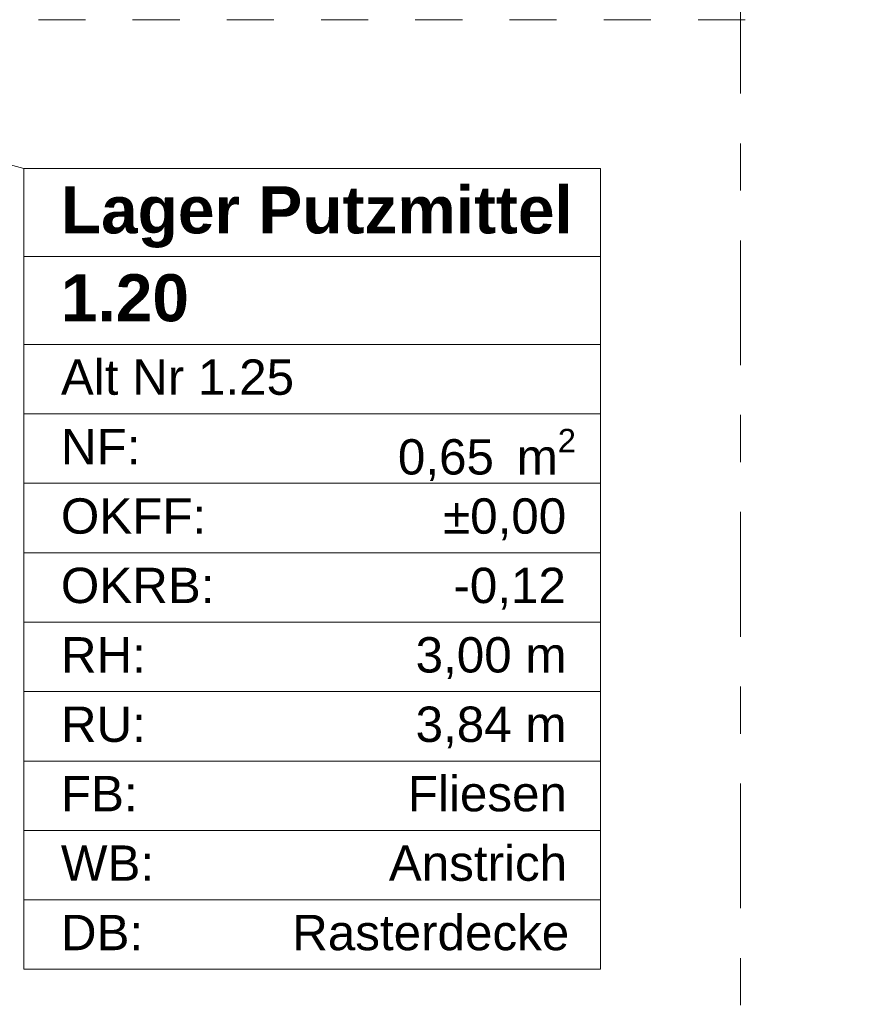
# Model space of a CAD drawing. Header units: metres. Extents: x -3.6 to 84.5, y -11 to 16.8.
# Tile 463 of 656: x 49.4 to 51.2, y 3 to 5.1. Entities that reach past the tile are written whole.
import ezdxf

# ---------------------------------------------------------------- set-up
doc = ezdxf.new("R2010")
doc.units = ezdxf.units.M
doc.header["$MEASUREMENT"] = 0
doc.linetypes.add('Strichlinie doppelt', pattern=[0.546806, 0.264583, -0.105833, 0.070556, -0.105833])
doc.linetypes.add('Untersicht', pattern=[0.1, 0.075, -0.025])
for name, color, linetype in [('152 - Bemaßung_ Beschriftung.Ausbau', 7, 'Continuous'), ('451 - Universal.Achsen Raster', 7, 'Continuous'), ('653 - Abdeckung.TB Verkofferung', 7, 'Continuous'), ('Neubau_401 - Zone.Raum_ Raumbegrenzung_ Whg.', 7, 'Continuous')]:
    doc.layers.add(name, color=color, linetype=linetype)
doc.styles.add('ERSTELLTER_STIL_1', font='txt')
doc.styles.add('ERSTELLTER_STIL_2', font='txt')
doc.dimstyles.new('ERSTELLTER_STIL__3', dxfattribs={"dimtxt": 0.1, "dimasz": 0.0532, "dimexe": 0.18, "dimexo": 0.0625, "dimgap": 0, "dimtad": 1, "dimtih": 1, "dimtoh": 1, "dimzin": 0, "dimdsep": 46, "dimtxsty": 'ERSTELLTER_STIL_2', "dimblk": 'ARROWHEAD_2', "dimblk1": 'ARROWHEAD_2', "dimblk2": 'ARROWHEAD_2', "dimcen": 0.09, "dimse1": 1, "dimse2": 1, "dimclrd": 7, "dimclre": 7, "dimclrt": 7, "dimazin": 0, "dimtfac": 1, "dimtdec": 4, "dimtmove": 0, "dimatfit": 3, "dimfxl": 1, "dimtolj": 1, "dimtzin": 0, "dimarcsym": 0})
doc.dimstyles.new('ERSTELLTER_STIL__5', dxfattribs={"dimtxt": 0.18, "dimasz": 0.00912, "dimexe": 0.18, "dimexo": 0.0625, "dimgap": 0, "dimtad": 0, "dimtih": 1, "dimtoh": 1, "dimdec": 4, "dimzin": 0, "dimdsep": 46, "dimcen": 0.09, "dimadec": 0, "dimazin": 0, "dimtfac": 1, "dimtdec": 4, "dimtmove": 0, "dimatfit": 3, "dimldrblk": 'ARROWHEAD_11', "dimfxl": 1, "dimtolj": 1, "dimtzin": 0, "dimarcsym": 0})

# ---------------------------------------------------------------- blocks, each defined once
blk = doc.blocks.new('ARROWHEAD_11')
at = {"color": 0, "linetype": 'Continuous', "lineweight": 0}
blk.add_line((0, 0), (-1, 0), dxfattribs=at)
at = {"color": 0, "linetype": 'Continuous', "lineweight": 0, "const_width": 0.25, "flags": 128}
blk.add_lwpolyline([(-0.125, 0, 1), (0.125, 0, 1)], format="xyb", close=True, dxfattribs=at)
blk = doc.blocks.new('*D297')
at = {"layer": '152 - Bemaßung_ Beschriftung.Ausbau', "color": 7, "linetype": 'Continuous', "lineweight": 5}
for p, q in [((47.44, -9.1375), (47.44, -9.0325)), ((47.4602, -9.05), (47.4198, -9.12)), ((62.0552, -9.05), (62.0148, -9.12)), ((47.29, -9.085), (47.44, -9.085)), ((47.44, -9.085), (62.035, -9.085))]:
    blk.add_line(p, q, dxfattribs=at)
at = {"layer": '152 - Bemaßung_ Beschriftung.Ausbau', "color": 7, "lineweight": 5, "insert": (54.5415, -9.0844), "char_height": 0.1, "attachment_point": 7, "style": 'ERSTELLTER_STIL_2'}
blk.add_mtext('\\A1;{\\pql;\\fArial|b0|i0|c0|p38;14,59\\fArial|b0|i0|c0|p38;\\A1{\\H.66x;\\S5^  ;}}', dxfattribs=at)
blk = doc.blocks.new('ARROWHEAD_2')
at = {"color": 0, "linetype": 'Continuous', "lineweight": 0}
for p, q in [((-0.378, -0.655), (0.378, 0.655)), ((0, 0), (-1, 0))]:
    blk.add_line(p, q, dxfattribs=at)
blk = doc.blocks.new('*D298')
at = {"layer": '152 - Bemaßung_ Beschriftung.Ausbau', "color": 7, "linetype": 'Continuous', "lineweight": 5}
for p, q in [((62.035, -9.1375), (62.035, -9.0325)), ((62.0552, -9.05), (62.0148, -9.12)), ((62.2952, -9.05), (62.2548, -9.12)), ((47.44, -9.085), (62.035, -9.085)), ((62.035, -9.085), (62.275, -9.085))]:
    blk.add_line(p, q, dxfattribs=at)
at = {"layer": '152 - Bemaßung_ Beschriftung.Ausbau', "color": 7, "lineweight": 5, "insert": (62.0791, -9.065), "char_height": 0.1, "attachment_point": 7, "style": 'ERSTELLTER_STIL_2'}
blk.add_mtext('\\A1;{\\pql;\\fArial|b0|i0|c0|p38;24}', dxfattribs=at)
blk = doc.blocks.new('*D644')
at = {"layer": '152 - Bemaßung_ Beschriftung.Ausbau', "color": 7, "linetype": 'Continuous', "lineweight": 5}
for p, q in [((-0.1448, -10.55), (-0.1852, -10.62)), ((-0.165, -10.6375), (-0.165, -10.5325)), ((62.4048, -10.62), (62.4452, -10.55)), ((62.425, -10.6375), (62.425, -10.5325)), ((-0.1992, -10.585), (-0.165, -10.585)), ((-0.165, -10.585), (62.425, -10.585)), ((62.425, -10.585), (62.4593, -10.585))]:
    blk.add_line(p, q, dxfattribs=at)
at = {"layer": '152 - Bemaßung_ Beschriftung.Ausbau', "color": 7, "lineweight": 5, "insert": (30.959, -10.565), "char_height": 0.1, "attachment_point": 7, "style": 'ERSTELLTER_STIL_2'}
blk.add_mtext('\\A1;{\\pql;\\fArial|b0|i0|c0|p38;62,59}', dxfattribs=at)

msp = doc.modelspace()

# ---------------------------------------------------------------- linework, layer by layer
at = {"layer": '451 - Universal.Achsen Raster', "color": 160, "linetype": 'Strichlinie doppelt', "lineweight": 9, "true_color": 0x3232ff}
msp.add_line((50.93, -10.585), (50.93, 16.355), dxfattribs=at)
at = {"layer": '653 - Abdeckung.TB Verkofferung', "color": 7, "linetype": 'Untersicht', "lineweight": 9}
msp.add_line((47.44, 5.1305), (51.04, 5.1305), dxfattribs=at)
at = {"layer": 'Neubau_401 - Zone.Raum_ Raumbegrenzung_ Whg.', "color": 1, "linetype": 'Continuous', "lineweight": 9}
for p, q in [((49.4091, 4.8146), (46.8802, 5.5193)), ((50.6332, 4.8146), (49.4091, 4.8146)), ((49.4091, 4.8146), (49.4091, 3.1155)), ((49.4091, 4.8146), (50.6332, 4.8146)), ((49.4091, 4.628), (49.4091, 4.8146)), ((50.6332, 3.1155), (50.6332, 4.8146)), ((50.6332, 4.8146), (50.6332, 4.628)), ((50.6332, 4.628), (49.4091, 4.628)), ((49.4091, 4.628), (50.6332, 4.628)), ((49.4091, 4.4414), (49.4091, 4.628)), ((50.6332, 4.628), (50.6332, 4.4414)), ((50.6332, 4.4414), (49.4091, 4.4414)), ((49.4091, 4.4414), (50.6332, 4.4414)), ((49.4091, 4.294), (49.4091, 4.4414)), ((50.6332, 4.4414), (50.6332, 4.294)), ((50.6332, 4.294), (49.4091, 4.294)), ((49.4091, 4.294), (50.6332, 4.294)), ((49.4091, 4.1467), (49.4091, 4.294)), ((50.6332, 4.294), (50.6332, 4.1467)), ((50.6332, 4.1467), (49.4091, 4.1467)), ((49.4091, 4.1467), (50.6332, 4.1467)), ((49.4091, 3.9994), (49.4091, 4.1467)), ((50.6332, 4.1467), (50.6332, 3.9994)), ((50.6332, 3.9994), (49.4091, 3.9994)), ((49.4091, 3.9994), (50.6332, 3.9994)), ((49.4091, 3.8521), (49.4091, 3.9994)), ((50.6332, 3.9994), (50.6332, 3.8521)), ((50.6332, 3.8521), (49.4091, 3.8521)), ((49.4091, 3.8521), (50.6332, 3.8521)), ((49.4091, 3.7048), (49.4091, 3.8521)), ((50.6332, 3.8521), (50.6332, 3.7048)), ((50.6332, 3.7048), (49.4091, 3.7048)), ((49.4091, 3.7048), (50.6332, 3.7048)), ((49.4091, 3.5574), (49.4091, 3.7048)), ((50.6332, 3.7048), (50.6332, 3.5574)), ((50.6332, 3.5574), (49.4091, 3.5574)), ((49.4091, 3.5574), (50.6332, 3.5574)), ((49.4091, 3.4101), (49.4091, 3.5574)), ((50.6332, 3.5574), (50.6332, 3.4101)), ((50.6332, 3.4101), (49.4091, 3.4101)), ((49.4091, 3.4101), (50.6332, 3.4101)), ((49.4091, 3.2628), (49.4091, 3.4101)), ((50.6332, 3.4101), (50.6332, 3.2628)), ((50.6332, 3.2628), (49.4091, 3.2628)), ((49.4091, 3.2628), (50.6332, 3.2628)), ((49.4091, 3.1155), (49.4091, 3.2628)), ((50.6332, 3.2628), (50.6332, 3.1155)), ((49.4091, 3.1155), (50.6332, 3.1155)), ((50.6332, 3.1155), (49.4091, 3.1155))]:
    msp.add_line(p, q, dxfattribs=at)

# ---------------------------------------------------------------- texts
at = {"layer": 'Neubau_401 - Zone.Raum_ Raumbegrenzung_ Whg.', "color": 7, "lineweight": 9, "attachment_point": 1}
for s, insert, char_height, style in [('\\A1;{\\pqj;\\pt0;\\fArial|b1|i0|c0|p38;Lager Putzmittel}', (49.4877, 4.777), 0.1, 'ERSTELLTER_STIL_1'), ('\\A1;{\\pqj;\\pt0;\\fArial|b1|i0|c0|p38;}', (50.5546, 4.7998), 0.1, 'ERSTELLTER_STIL_1'), ('\\A1;{\\pqj;\\pt0;\\fArial|b1|i0|c0|p38;}', (50.5546, 4.6132), 0.1, 'ERSTELLTER_STIL_1'), ('\\A1;{\\pql;\\pt0;\\fArial|b1|i0|c0|p38;1.20}', (49.4877, 4.5904), 0.1, 'ERSTELLTER_STIL_1'), ('\\A1;{\\pqj;\\pt0;\\fArial|b0|i0|c0|p38;Alt Nr 1.25}', (49.4877, 4.4095), 0.075, 'ERSTELLTER_STIL_2'), ('\\A1;{\\pqj;\\pt0;\\fArial|b0|i0|c0|p38;}', (50.5546, 4.4266), 0.075, 'ERSTELLTER_STIL_2'), ('\\A1;{\\pqj;\\pt0;\\fArial|b0|i0|c0|p38;NF: }', (49.4877, 4.2622), 0.075, 'ERSTELLTER_STIL_2'), ('\\A1;{\\pql;\\pt0,0.05;\\fArial|b0|i0|c0|p38;0,65\\fArial|b0|i0|c0|p38;\\A1{\\H.66x;\\S^  ;}\\fArial|b0|i0|c0|p38; m\\fArial|b0|i0|c0|p38;\\A1{\\H.66x;\\S2^  ;}}', (50.203, 4.2622), 0.075, 'ERSTELLTER_STIL_2'), ('\\A1;{\\pqj;\\pt0;\\fArial|b0|i0|c0|p38;OKFF: }', (49.4877, 4.1148), 0.075, 'ERSTELLTER_STIL_2'), ('\\A1;{\\pqj;\\pt0;\\fArial|b0|i0|c0|p38;±0,00}', (50.2989, 4.1148), 0.075, 'ERSTELLTER_STIL_2'), ('\\A1;{\\pqj;\\pt0;\\fArial|b0|i0|c0|p38;OKRB: }', (49.4877, 3.9675), 0.075, 'ERSTELLTER_STIL_2'), ('\\A1;{\\pqj;\\pt0;\\fArial|b0|i0|c0|p38;-0,12}', (50.3208, 3.9675), 0.075, 'ERSTELLTER_STIL_2'), ('\\A1;{\\pqj;\\pt0;\\fArial|b0|i0|c0|p38;RH: }', (49.4877, 3.8202), 0.075, 'ERSTELLTER_STIL_2'), ('\\A1;{\\pqj;\\pt0;\\fArial|b0|i0|c0|p38;3,00 m}', (50.2406, 3.8202), 0.075, 'ERSTELLTER_STIL_2'), ('\\A1;{\\pqj;\\pt0;\\fArial|b0|i0|c0|p38;RU: }', (49.4877, 3.6729), 0.075, 'ERSTELLTER_STIL_2'), ('\\A1;{\\pqj;\\pt0;\\fArial|b0|i0|c0|p38;3,84 m}', (50.2406, 3.6729), 0.075, 'ERSTELLTER_STIL_2'), ('\\A1;{\\pqj;\\pt0;\\fArial|b0|i0|c0|p38;Fliesen}', (50.2241, 3.5256), 0.075, 'ERSTELLTER_STIL_2'), ('\\A1;{\\pqj;\\pt0;\\fArial|b0|i0|c0|p38;FB: }', (49.4877, 3.5256), 0.075, 'ERSTELLTER_STIL_2'), ('\\A1;{\\pqj;\\pt0;\\fArial|b0|i0|c0|p38;WB: }', (49.4877, 3.3782), 0.075, 'ERSTELLTER_STIL_2'), ('\\A1;{\\pqj;\\pt0;\\fArial|b0|i0|c0|p38;Anstrich}', (50.1837, 3.3782), 0.075, 'ERSTELLTER_STIL_2'), ('\\A1;{\\pqj;\\pt0;\\fArial|b0|i0|c0|p38;DB: }', (49.4877, 3.2309), 0.075, 'ERSTELLTER_STIL_2'), ('\\A1;{\\pqj;\\pt0;\\fArial|b0|i0|c0|p38;Rasterdecke}', (49.9786, 3.2309), 0.075, 'ERSTELLTER_STIL_2')]:
    msp.add_mtext(s, dxfattribs=dict(at, insert=insert, char_height=char_height, style=style))

# ---------------------------------------------------------------- dimensions: what is measured, and where the dimension line sits
at = {"layer": '152 - Bemaßung_ Beschriftung.Ausbau', "color": 7, "linetype": 'Continuous', "lineweight": 5}
for base, p1, p2, picture, middle in [((62.03503, -9.085), (47.43999, 2.93566), (62.03503, 5.5375), '*D297', (54.84455, -9.015)), ((62.275, -9.085), (62.035, 5.5375), (62.275, 5.5375), '*D298', (62.1554, -9.015)), ((62.425, -10.585), (-0.165, -0.145), (62.425, 5.1), '*D644', (31.127, -10.515))]:
    dim = msp.add_linear_dim(base=base, p1=p1, p2=p2, dimstyle='ERSTELLTER_STIL__3', dxfattribs=at)
    dim.commit()
    dim.dimension.update_dxf_attribs({"geometry": picture, "text_midpoint": middle, "dimtype": 160})

# ---------------------------------------------------------------- leaders
at = {"layer": '152 - Bemaßung_ Beschriftung.Ausbau', "color": 7, "linetype": 'Continuous', "lineweight": 9, "annotation_type": 0, "has_hookline": 1, "hookline_direction": 0, "text_width": 0.5828}
msp.add_leader([(51.04, 5.6607), (51.3863, 4.8577), (51.5231, 4.8577)], dimstyle='ERSTELLTER_STIL__5', dxfattribs=at)

doc.saveas('drawing.dxf')
